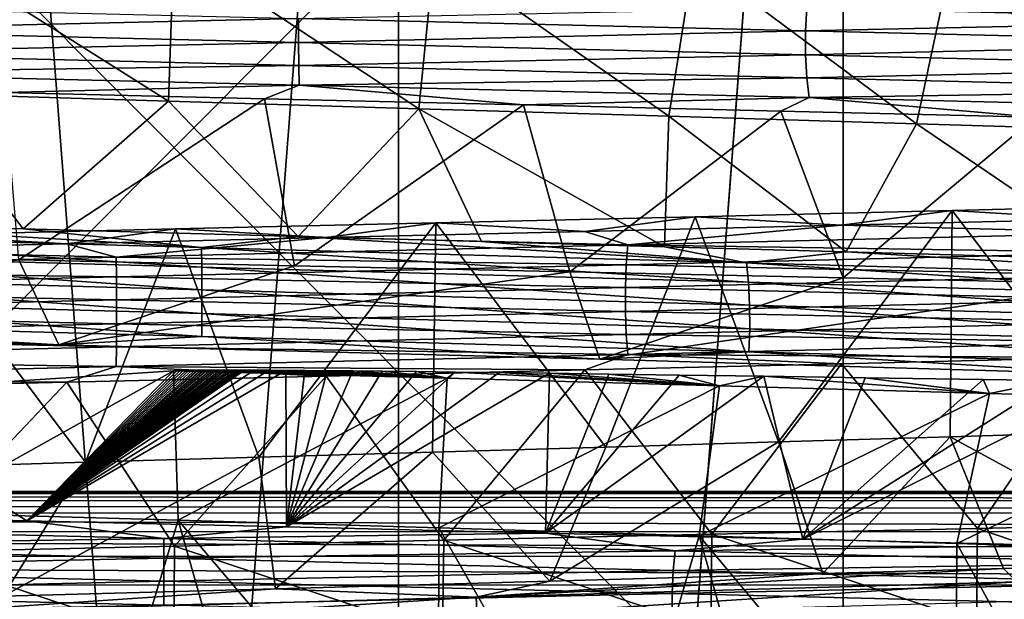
# Model space of a CAD drawing. Header units: metres. Extents: x -206 to 75, y -104 to 104.
# Tile 577 of 656: x -0.49 to 2.66, y -59.45 to -57.59. Entities that reach past the tile are written whole.
import ezdxf

# ---------------------------------------------------------------- set-up
doc = ezdxf.new("R2010")
doc.units = ezdxf.units.M
doc.layers.add('solid_01_1-CONSUMER_THERM_B_125288', color=7, linetype='CONTINUOUS')

msp = doc.modelspace()

# ---------------------------------------------------------------- linework, layer by layer
at = {"layer": 'solid_01_1-CONSUMER_THERM_B_125288'}
for points in [[(-27.776106, 66.214066), (28.050987, 67.836098), (-27.757145, -66.232315)], [(28.050987, 67.836098), (-27.757065, -66.785934), (-27.757145, -66.232315)], [(28.050987, 67.836098), (27.851068, 67.319839), (-27.757065, -66.785934)], [(27.851068, 67.319839), (27.74942, 66.775635), (-27.757065, -66.785934)], [(27.74942, 66.775635), (-28.058632, -67.846397), (-27.858715, -67.330139)], [(27.74942, 66.775635), (27.749498, 66.222015), (-28.058632, -67.846397)], [(27.74942, 66.775635), (-27.858715, -67.330139), (-27.757065, -66.785934)], [(27.749498, 66.222015), (27.768459, -66.224365), (-28.058632, -67.846397)], [(-18.213459, -45.817539, 1.5), (-19.476553, -45.904934, 1.5), (69.506912, -74.995201, 1.5)], [(37.092922, -58.218811, 1.5), (-18.213459, -45.817539, 1.5), (69.506912, -74.995201, 1.5)], [(37.092922, -58.218811, 1.5), (35.395393, -57.260349, 1.5), (-18.213459, -45.817539, 1.5)], [(-19.476553, -45.904934, 1.5), (-20.110367, -46.015713, 1.5), (69.506912, -74.995201, 1.5)], [(-20.110367, -46.015713, 1.5), (-20.738798, -46.171688, 1.5), (69.506912, -74.995201, 1.5)], [(-20.738798, -46.171688, 1.5), (-21.356617, -46.372227, 1.5), (69.506912, -74.995201, 1.5)], [(-21.356617, -46.372227, 1.5), (-21.958729, -46.615906, 1.5), (69.506912, -74.995201, 1.5)], [(-38.864662, -46.52047, 75.400002), (-54.590946, -63.612965, 75.400002), (54.609055, -63.597332, 75.400002)], [(-37.59338, -46.610531, 75.400002), (-38.864662, -46.52047, 75.400002), (54.609055, -63.597332, 75.400002)], [(37.606621, -46.599766, 75.400002), (-37.59338, -46.610531, 75.400002), (54.609055, -63.597332, 75.400002)], [(-21.958729, -46.615906, 1.5), (-22.540312, -46.900536, 1.5), (69.506912, -74.995201, 1.5)], [(-22.540312, -46.900536, 1.5), (-23.096958, -47.223244, 1.5), (69.506912, -74.995201, 1.5)], [(-23.096958, -47.223244, 1.5), (-24.120508, -47.968487, 1.5), (69.506912, -74.995201, 1.5)], [(-24.120508, -47.968487, 1.5), (-33.833458, -56.120991, 1.5), (69.506912, -74.995201, 1.5)], [(-11.99159, -59.106865, 72.400002), (-11.993093, -48.606865, 72.400002), (12.006907, -48.603428, 72.400002)], [(-11.99159, -59.106865, 72.400002), (12.006907, -48.603428, 72.400002), (12.00841, -59.103428, 72.400002)], [(-6.984468, -50.99984, 9.001026), (6.979857, -50.999832, 8.998974), (6.979864, -65, 8.998974)], [(-6.984461, -65, 9.001026), (-6.984468, -50.99984, 9.001026), (6.979864, -65, 8.998974)], [(-6.979903, -65, 40.001026), (6.984415, -50.999832, 39.998974), (-6.97991, -50.99984, 40.001026)], [(-6.979903, -65, 40.001026), (6.984422, -65, 39.998974), (6.984415, -50.999832, 39.998974)], [(0.719924, -72, 35.02541), (-0.720015, -72, 35.025402), (-0.719959, -53.385639, 35.025406)], [(0.719924, -72, 35.02541), (-0.719959, -53.385639, 35.025406), (0.719959, -53.385639, 35.025406)], [(-0.719924, -72, 13.974589), (0.719959, -53.385639, 13.974594), (-0.719959, -53.385639, 13.974594)], [(-0.719924, -72, 13.974589), (0.720015, -72, 13.974597), (0.719959, -53.385639, 13.974594)], [(0.719924, -72, 35.02541), (0.719959, -53.385639, 35.025406), (2.146465, -53.385639, 34.829338)], [(2.146529, -72, 34.829315), (0.719924, -72, 35.02541), (2.146465, -53.385639, 34.829338)], [(0.720015, -72, 13.974597), (2.146465, -53.385639, 14.170664), (0.719959, -53.385639, 13.974594)], [(0.720015, -72, 13.974597), (2.146607, -72, 14.170701), (2.146465, -53.385639, 14.170664)], [(2.146529, -72, 34.829315), (2.146465, -53.385639, 34.829338), (3.532986, -53.385639, 34.440849)], [(2.146607, -72, 14.170701), (3.532986, -53.385639, 14.55915), (2.146465, -53.385639, 14.170664)], [(3.533028, -72, 34.440823), (2.146529, -72, 34.829315), (3.532986, -53.385639, 34.440849)], [(2.146607, -72, 14.170701), (3.533077, -72, 14.559195), (3.532986, -53.385639, 14.55915)], [(-33.833458, -56.120991, 1.5), (-35.386375, -57.270309, 1.5), (69.506912, -74.995201, 1.5)], [(-35.386375, -57.270309, 1.5), (-37.08342, -58.229198, 1.5), (69.506912, -74.995201, 1.5)], [(-0.836797, -57.337051, 12.278613), (-0.816252, -57.829308, 12.277224), (-0.017764, -57.853783, 12.250012)], [(-0.836797, -57.337051, 12.278613), (-0.017764, -57.853783, 12.250012), (0.000338, -57.356819, 12.25)], [(0.000338, -57.356819, 12.25), (-0.017764, -57.853783, 12.250012), (0.785407, -57.878242, 12.275205)], [(0.000338, -57.356819, 12.25), (0.785407, -57.878242, 12.275205), (0.836379, -57.376423, 12.278586)], [(0.836379, -57.376423, 12.278586), (0.785407, -57.878242, 12.275205), (1.587502, -57.902454, 12.353301)], [(0.836379, -57.376423, 12.278586), (1.587502, -57.902454, 12.353301), (1.667568, -57.396046, 12.364034)], [(1.667568, -57.396046, 12.364034), (1.587502, -57.902454, 12.353301), (2.382076, -57.926285, 12.483838)], [(1.667568, -57.396046, 12.364034), (2.382076, -57.926285, 12.483838), (2.491508, -57.415817, 12.506051)], [(2.491508, -57.415817, 12.506051), (2.382076, -57.926285, 12.483838), (3.164559, -57.949783, 12.665813)], [(2.491508, -57.415817, 12.506051), (3.164559, -57.949783, 12.665813), (3.303779, -57.435658, 12.703922)], [(3.635607, -57.530613, 12.945755), (3.622053, -57.594078, 12.988828), (2.030112, -57.554863, 12.604815)], [(-1.233222, -57.549984, 12.520309), (0.400025, -57.589199, 12.46359), (-1.233228, -57.626869, 12.520246)], [(2.030112, -57.554863, 12.604815), (2.026011, -57.628414, 12.628842), (0.400025, -57.589199, 12.46359)], [(2.030112, -57.554863, 12.604815), (3.622053, -57.594078, 12.988828), (2.026011, -57.628414, 12.628842)], [(0.400025, -57.589199, 12.46359), (0.400027, -57.666084, 12.463526), (-1.233228, -57.626869, 12.520246)], [(0.400025, -57.589199, 12.46359), (2.026011, -57.628414, 12.628842), (0.400027, -57.666084, 12.463526)], [(3.622053, -57.594078, 12.988828), (3.614737, -57.667629, 13.01208), (2.026011, -57.628414, 12.628842)], [(-1.233228, -57.626869, 12.520246), (0.400027, -57.666084, 12.463526), (-1.235736, -57.70039, 12.495885)], [(2.026011, -57.628414, 12.628842), (2.026021, -57.705299, 12.628779), (0.400027, -57.666084, 12.463526)], [(2.026011, -57.628414, 12.628842), (3.614737, -57.667629, 13.01208), (2.026021, -57.705299, 12.628779)], [(0.400027, -57.666084, 12.463526), (0.40084, -57.739605, 12.43905), (-1.235736, -57.70039, 12.495885)], [(0.400027, -57.666084, 12.463526), (2.026021, -57.705299, 12.628779), (0.40084, -57.739605, 12.43905)], [(3.614737, -57.667629, 13.01208), (3.614756, -57.744514, 13.012019), (2.026021, -57.705299, 12.628779)], [(-1.235736, -57.70039, 12.495885), (0.40084, -57.739605, 12.43905), (-1.240369, -57.763783, 12.450876)], [(2.026021, -57.705299, 12.628779), (2.030142, -57.77882, 12.604639), (0.40084, -57.739605, 12.43905)], [(2.026021, -57.705299, 12.628779), (3.614756, -57.744514, 13.012019), (2.030142, -57.77882, 12.604639)], [(0.40084, -57.739605, 12.43905), (0.402343, -57.802998, 12.393828), (-1.240369, -57.763783, 12.450876)], [(0.40084, -57.739605, 12.43905), (2.030142, -57.77882, 12.604639), (0.402343, -57.802998, 12.393828)], [(3.614756, -57.744514, 13.012019), (3.622107, -57.818039, 12.988658), (2.030142, -57.77882, 12.604639)], [(-1.240369, -57.763783, 12.450876), (0.402343, -57.802998, 12.393828), (-0.541717, -57.826847, 12.337337)], [(2.030142, -57.77882, 12.604639), (2.037753, -57.842216, 12.560039), (0.402343, -57.802998, 12.393828)], [(2.030142, -57.77882, 12.604639), (3.622107, -57.818039, 12.988658), (2.037753, -57.842216, 12.560039)], [(0.402343, -57.802998, 12.393828), (0.290276, -57.846588, 12.328835), (-0.541717, -57.826847, 12.337337)], [(0.402343, -57.802998, 12.393828), (1.121007, -57.866325, 12.377338), (0.290276, -57.846588, 12.328835)], [(0.402343, -57.802998, 12.393828), (2.037753, -57.842216, 12.560039), (1.121007, -57.866325, 12.377338)], [(3.622107, -57.818039, 12.988658), (3.635688, -57.881432, 12.945498), (2.037753, -57.842216, 12.560039)], [(-0.816252, -57.829308, 12.277224), (-1.358474, -58.238148, 11.459856), (-0.483078, -58.262905, 11.398943)], [(-0.017764, -57.853783, 12.250012), (-0.816252, -57.829308, 12.277224), (-0.483078, -58.262905, 11.398943)], [(-0.497756, -58.362541, 11.309388), (-0.541717, -57.826847, 12.337337), (0.290276, -57.846588, 12.328835)], [(0.386753, -58.381954, 11.305667), (-0.497756, -58.362541, 11.309388), (0.290276, -57.846588, 12.328835)], [(-0.017764, -57.853783, 12.250012), (-0.483078, -58.262905, 11.398943), (0.39913, -58.287788, 11.396865)], [(0.785407, -57.878242, 12.275205), (-0.017764, -57.853783, 12.250012), (0.39913, -58.287788, 11.396865)], [(0.386753, -58.381954, 11.305667), (0.290276, -57.846588, 12.328835), (1.121007, -57.866325, 12.377338)], [(2.037753, -57.842216, 12.560039), (1.946744, -57.88607, 12.482332), (1.121007, -57.866325, 12.377338)], [(2.037753, -57.842216, 12.560039), (2.763508, -57.905819, 12.643284), (1.946744, -57.88607, 12.482332)], [(2.037753, -57.842216, 12.560039), (3.635688, -57.881432, 12.945498), (2.763508, -57.905819, 12.643284)], [(1.269527, -58.401436, 11.361191), (0.386753, -58.381954, 11.305667), (1.121007, -57.866325, 12.377338)], [(0.785407, -57.878242, 12.275205), (0.39913, -58.287788, 11.396865), (0.987195, -58.304337, 11.428345)], [(0.785407, -57.878242, 12.275205), (0.987195, -58.304337, 11.428345), (1.573448, -58.32082, 11.486014)], [(1.587502, -57.902454, 12.353301), (0.785407, -57.878242, 12.275205), (1.573448, -58.32082, 11.486014)], [(1.269527, -58.401436, 11.361191), (1.121007, -57.866325, 12.377338), (1.946744, -57.88607, 12.482332)], [(2.1466, -58.420815, 11.475711), (1.269527, -58.401436, 11.361191), (1.946744, -57.88607, 12.482332)], [(2.1466, -58.420815, 11.475711), (1.946744, -57.88607, 12.482332), (2.763508, -57.905819, 12.643284)], [(1.587502, -57.902454, 12.353301), (1.573448, -58.32082, 11.486014), (2.156555, -58.337231, 11.569734)], [(2.382076, -57.926285, 12.483838), (1.587502, -57.902454, 12.353301), (2.156555, -58.337231, 11.569734)], [(3.014034, -58.44006, 11.648712), (2.1466, -58.420815, 11.475711), (2.763508, -57.905819, 12.643284)], [(2.382076, -57.926285, 12.483838), (2.156555, -58.337231, 11.569734), (3.022297, -58.361706, 11.743735)], [(3.164559, -57.949783, 12.665813), (2.382076, -57.926285, 12.483838), (3.022297, -58.361706, 11.743735)], [(2.496262, -58.204613, 36.492962), (1.939327, -58.946575, 36.595512), (1.672329, -58.224422, 36.635311)], [(2.14112, -58.25211, 36.484886), (2.496262, -58.204613, 36.492962), (1.672329, -58.224422, 36.635311)], [(2.496262, -58.204613, 36.492962), (2.490118, -58.929955, 36.494236), (1.939327, -58.946575, 36.595512)], [(2.14112, -58.25211, 36.484886), (2.95442, -58.232376, 36.310474), (2.496262, -58.204613, 36.492962)], [(2.496262, -58.204613, 36.492962), (3.036109, -58.913136, 36.36779), (2.490118, -58.929955, 36.494236)], [(3.308542, -58.184799, 36.294743), (3.036109, -58.913136, 36.36779), (2.496262, -58.204613, 36.492962)], [(2.95442, -58.232376, 36.310474), (3.308542, -58.184799, 36.294743), (2.496262, -58.204613, 36.492962)], [(-37.08342, -58.229198, 1.5), (-37.97641, -58.629772, 1.5), (69.506912, -74.995201, 1.5)], [(1.672329, -58.224422, 36.635311), (1.385338, -58.96302, 36.671413), (0.84058, -58.244072, 36.721127)], [(1.317878, -58.271839, 36.603176), (1.672329, -58.224422, 36.635311), (0.84058, -58.244072, 36.721127)], [(1.317878, -58.271839, 36.603176), (2.14112, -58.25211, 36.484886), (1.672329, -58.224422, 36.635311)], [(1.672329, -58.224422, 36.635311), (1.939327, -58.946575, 36.595512), (1.385338, -58.96302, 36.671413)], [(3.071002, -58.275707, 36.216583), (2.95442, -58.232376, 36.310474), (2.14112, -58.25211, 36.484886)], [(0.089108, -58.323544, 11.329377), (-1.358474, -58.238148, 11.459856), (-1.659339, -58.274822, 11.431617)], [(0.089108, -58.323544, 11.329377), (-0.483078, -58.262905, 11.398943), (-1.358474, -58.238148, 11.459856)], [(0.004754, -58.263668, 36.75), (-0.283585, -59.011837, 36.746716), (-0.830738, -58.283367, 36.721802)], [(-0.343626, -58.31131, 36.669464), (0.004754, -58.263668, 36.75), (-0.830738, -58.283367, 36.721802)], [(0.089108, -58.323544, 11.329377), (0.39913, -58.287788, 11.396865), (-0.483078, -58.262905, 11.398943)], [(-0.343626, -58.31131, 36.669464), (0.488281, -58.291573, 36.664684), (0.004754, -58.263668, 36.75)], [(0.004754, -58.263668, 36.75), (0.273005, -58.995541, 36.746956), (-0.283585, -59.011837, 36.746716)], [(0.84058, -58.244072, 36.721127), (0.273005, -58.995541, 36.746956), (0.004754, -58.263668, 36.75)], [(0.488281, -58.291573, 36.664684), (0.84058, -58.244072, 36.721127), (0.004754, -58.263668, 36.75)], [(0.84058, -58.244072, 36.721127), (0.829609, -58.979313, 36.721874), (0.273005, -58.995541, 36.746956)], [(0.488281, -58.291573, 36.664684), (1.317878, -58.271839, 36.603176), (0.84058, -58.244072, 36.721127)], [(0.84058, -58.244072, 36.721127), (1.385338, -58.96302, 36.671413), (0.829609, -58.979313, 36.721874)], [(1.456456, -58.314922, 36.524845), (2.14112, -58.25211, 36.484886), (1.317878, -58.271839, 36.603176)], [(3.071002, -58.275707, 36.216583), (2.14112, -58.25211, 36.484886), (1.456456, -58.314922, 36.524845)], [(-1.659339, -58.274822, 11.431617), (-1.665202, -58.337448, 11.385406), (0.089428, -58.386166, 11.282806)], [(0.089108, -58.323544, 11.329377), (-1.659339, -58.274822, 11.431617), (0.089428, -58.386166, 11.282806)], [(-1.17368, -58.331036, 36.617699), (-0.343626, -58.31131, 36.669464), (-0.830738, -58.283367, 36.721802)], [(-0.830738, -58.283367, 36.721802), (-0.283585, -59.011837, 36.746716), (-0.839243, -59.028294, 36.721218)], [(-0.185026, -58.354141, 36.610916), (0.488281, -58.291573, 36.664684), (-0.343626, -58.31131, 36.669464)], [(1.456456, -58.314922, 36.524845), (0.488281, -58.291573, 36.664684), (-0.185026, -58.354141, 36.610916)], [(1.836576, -58.372265, 11.458876), (0.39913, -58.287788, 11.396865), (0.089108, -58.323544, 11.329377)], [(1.836576, -58.372265, 11.458876), (0.987195, -58.304337, 11.428345), (0.39913, -58.287788, 11.396865)], [(1.456456, -58.314922, 36.524845), (1.317878, -58.271839, 36.603176), (0.488281, -58.291573, 36.664684)], [(3.071002, -58.275707, 36.216583), (1.456456, -58.314922, 36.524845), (3.059553, -58.339176, 36.172901)], [(-0.185026, -58.354141, 36.610916), (-1.17368, -58.331036, 36.617699), (-1.82316, -58.393356, 36.474609)], [(-0.185026, -58.354141, 36.610916), (-0.343626, -58.31131, 36.669464), (-1.17368, -58.331036, 36.617699)], [(1.456456, -58.314922, 36.524845), (-0.185026, -58.354141, 36.610916), (1.451026, -58.378391, 36.480015)], [(0.089108, -58.323544, 11.329377), (0.089428, -58.386166, 11.282806), (1.843075, -58.434887, 11.412766)], [(1.836576, -58.372265, 11.458876), (0.089108, -58.323544, 11.329377), (1.843075, -58.434887, 11.412766)], [(1.836576, -58.372265, 11.458876), (1.573448, -58.32082, 11.486014), (0.987195, -58.304337, 11.428345)], [(1.456456, -58.314922, 36.524845), (1.451026, -58.378391, 36.480015), (3.059553, -58.339176, 36.172901)], [(1.836576, -58.372265, 11.458876), (2.156555, -58.337231, 11.569734), (1.573448, -58.32082, 11.486014)], [(-0.497756, -58.362541, 11.309388), (-0.368718, -58.635544, 11.305151), (-2.097394, -58.589947, 11.467696)], [(-0.185026, -58.354141, 36.610916), (-1.82316, -58.393356, 36.474609), (-0.184336, -58.417606, 36.565765)], [(-1.665202, -58.337448, 11.385406), (-1.668448, -58.410263, 11.359756), (0.089613, -58.458981, 11.256958)], [(0.089428, -58.386166, 11.282806), (-1.665202, -58.337448, 11.385406), (0.089613, -58.458981, 11.256958)], [(0.386753, -58.381954, 11.305667), (-0.368718, -58.635544, 11.305151), (-0.497756, -58.362541, 11.309388)], [(-0.185026, -58.354141, 36.610916), (-0.184336, -58.417606, 36.565765), (1.451026, -58.378391, 36.480015)], [(3.059553, -58.339176, 36.172901), (1.451026, -58.378391, 36.480015), (3.053373, -58.412731, 36.149323)], [(3.551833, -58.420986, 11.816297), (2.156555, -58.337231, 11.569734), (1.836576, -58.372265, 11.458876)], [(3.551833, -58.420986, 11.816297), (3.022297, -58.361706, 11.743735), (2.156555, -58.337231, 11.569734)], [(-1.82316, -58.393356, 36.474609), (-1.816363, -58.456821, 36.429966), (-0.184336, -58.417606, 36.565765)], [(1.269527, -58.401436, 11.361191), (-0.368718, -58.635544, 11.305151), (0.386753, -58.381954, 11.305667)], [(1.451026, -58.378391, 36.480015), (-0.184336, -58.417606, 36.565765), (1.448095, -58.451946, 36.455818)], [(0.089428, -58.386166, 11.282806), (0.089613, -58.458981, 11.256958), (1.846689, -58.507698, 11.387174)], [(1.843075, -58.434887, 11.412766), (0.089428, -58.386166, 11.282806), (1.846689, -58.507698, 11.387174)], [(1.451026, -58.378391, 36.480015), (1.448095, -58.451946, 36.455818), (3.053373, -58.412731, 36.149323)], [(1.836576, -58.372265, 11.458876), (1.843075, -58.434887, 11.412766), (3.564396, -58.483608, 11.771451)], [(3.551833, -58.420986, 11.816297), (1.836576, -58.372265, 11.458876), (3.564396, -58.483608, 11.771451)], [(-0.184336, -58.417606, 36.565765), (-1.816363, -58.456821, 36.429966), (-0.183964, -58.491161, 36.541393)], [(-1.668448, -58.410263, 11.359756), (-1.668649, -58.486305, 11.358066), (0.089639, -58.535027, 11.255256)], [(0.089613, -58.458981, 11.256958), (-1.668448, -58.410263, 11.359756), (0.089639, -58.535027, 11.255256)], [(1.269527, -58.401436, 11.361191), (1.366435, -58.681183, 11.370915), (-0.368718, -58.635544, 11.305151)], [(-0.184336, -58.417606, 36.565765), (-0.183964, -58.491161, 36.541393), (1.448095, -58.451946, 36.455818)], [(2.1466, -58.420815, 11.475711), (1.366435, -58.681183, 11.370915), (1.269527, -58.401436, 11.361191)], [(3.014034, -58.44006, 11.648712), (1.366435, -58.681183, 11.370915), (2.1466, -58.420815, 11.475711)], [(3.053373, -58.412731, 36.149323), (1.448095, -58.451946, 36.455818), (3.053389, -58.489609, 36.149384)], [(-1.816363, -58.456821, 36.429966), (-1.812694, -58.530376, 36.405869), (-0.183964, -58.491161, 36.541393)], [(1.448095, -58.451946, 36.455818), (-0.183964, -58.491161, 36.541393), (1.448103, -58.528824, 36.455879)], [(3.014034, -58.44006, 11.648712), (3.077936, -58.730919, 11.663867), (1.366435, -58.681183, 11.370915)], [(1.448095, -58.451946, 36.455818), (1.448103, -58.528824, 36.455879), (3.053389, -58.489609, 36.149384)], [(1.843075, -58.434887, 11.412766), (1.846689, -58.507698, 11.387174), (3.571376, -58.556416, 11.746563)], [(3.564396, -58.483608, 11.771451), (1.843075, -58.434887, 11.412766), (3.571376, -58.556416, 11.746563)], [(-1.668649, -58.486305, 11.358066), (-1.665807, -58.56007, 11.380373), (0.089496, -58.608791, 11.27774)], [(0.089639, -58.535027, 11.255256), (-1.668649, -58.486305, 11.358066), (0.089496, -58.608791, 11.27774)], [(0.089613, -58.458981, 11.256958), (0.089639, -58.535027, 11.255256), (1.84694, -58.583744, 11.385489)], [(1.846689, -58.507698, 11.387174), (0.089613, -58.458981, 11.256958), (1.84694, -58.583744, 11.385489)], [(-0.183964, -58.491161, 36.541393), (-1.812694, -58.530376, 36.405869), (-0.183965, -58.568043, 36.541454)], [(-0.183964, -58.491161, 36.541393), (-0.183965, -58.568043, 36.541454), (1.448103, -58.528824, 36.455879)], [(3.053389, -58.489609, 36.149384), (1.448103, -58.528824, 36.455879), (3.059598, -58.563137, 36.173073)], [(1.846689, -58.507698, 11.387174), (1.84694, -58.583744, 11.385489), (3.571849, -58.632462, 11.744926)], [(3.571376, -58.556416, 11.746563), (1.846689, -58.507698, 11.387174), (3.571849, -58.632462, 11.744926)], [(-1.812694, -58.530376, 36.405869), (-1.812703, -58.607258, 36.40593), (-0.183965, -58.568043, 36.541454)], [(1.448103, -58.528824, 36.455879), (-0.183965, -58.568043, 36.541454), (1.451048, -58.602352, 36.480194)], [(0.089639, -58.535027, 11.255256), (0.089496, -58.608791, 11.27774), (1.843814, -58.657513, 11.407756)], [(1.84694, -58.583744, 11.385489), (0.089639, -58.535027, 11.255256), (1.843814, -58.657513, 11.407756)], [(1.448103, -58.528824, 36.455879), (1.451048, -58.602352, 36.480194), (3.059598, -58.563137, 36.173073)], [(-2.097394, -58.589947, 11.467696), (-0.368718, -58.635544, 11.305151), (-1.665807, -58.56007, 11.380373)], [(-0.183965, -58.568043, 36.541454), (-1.812703, -58.607258, 36.40593), (-0.184339, -58.641567, 36.565945)], [(-0.368718, -58.635544, 11.305151), (0.089496, -58.608791, 11.27774), (-1.665807, -58.56007, 11.380373)], [(-0.183965, -58.568043, 36.541454), (-0.184339, -58.641567, 36.565945), (1.451048, -58.602352, 36.480194)], [(3.059598, -58.563137, 36.173073), (1.451048, -58.602352, 36.480194), (3.07107, -58.62653, 36.216843)], [(1.84694, -58.583744, 11.385489), (1.843814, -58.657513, 11.407756), (3.565794, -58.706234, 11.766585)], [(3.571849, -58.632462, 11.744926), (1.84694, -58.583744, 11.385489), (3.565794, -58.706234, 11.766585)], [(-1.812703, -58.607258, 36.40593), (-1.81639, -58.680782, 36.430141), (-0.184339, -58.641567, 36.565945)], [(-0.368718, -58.635544, 11.305151), (1.366435, -58.681183, 11.370915), (0.089496, -58.608791, 11.27774)], [(1.451048, -58.602352, 36.480194), (-0.184339, -58.641567, 36.565945), (1.456488, -58.665745, 36.525116)], [(1.366435, -58.681183, 11.370915), (1.843814, -58.657513, 11.407756), (0.089496, -58.608791, 11.27774)], [(1.451048, -58.602352, 36.480194), (1.456488, -58.665745, 36.525116), (3.07107, -58.62653, 36.216843)], [(-37.97641, -58.629772, 1.5), (-38.893284, -58.974602, 1.5), (69.506912, -74.995201, 1.5)], [(-0.184339, -58.641567, 36.565945), (-1.81639, -58.680782, 36.430141), (-0.18503, -58.704964, 36.611187)], [(-0.184339, -58.641567, 36.565945), (-0.18503, -58.704964, 36.611187), (1.456488, -58.665745, 36.525116)], [(3.07107, -58.62653, 36.216843), (1.456488, -58.665745, 36.525116), (2.95441, -58.676064, 36.310474)], [(1.456488, -58.665745, 36.525116), (-0.18503, -58.704964, 36.611187), (1.317867, -58.715527, 36.603176)], [(1.456488, -58.665745, 36.525116), (1.317867, -58.715527, 36.603176), (2.14111, -58.695793, 36.484886)], [(1.366435, -58.681183, 11.370915), (3.077936, -58.730919, 11.663867), (1.843814, -58.657513, 11.407756)], [(1.456488, -58.665745, 36.525116), (2.14111, -58.695793, 36.484886), (2.95441, -58.676064, 36.310474)], [(3.077936, -58.730919, 11.663867), (3.565794, -58.706234, 11.766585), (1.843814, -58.657513, 11.407756)], [(2.577392, -59.223907, 37.445927), (2.95441, -58.676064, 36.310474), (2.14111, -58.695793, 36.484886)], [(2.577392, -59.223907, 37.445927), (3.418391, -59.205135, 37.249691), (2.95441, -58.676064, 36.310474)], [(-1.81639, -58.680782, 36.430141), (-1.823201, -58.744179, 36.474876), (-0.18503, -58.704964, 36.611187)], [(-0.18503, -58.704964, 36.611187), (-1.823201, -58.744179, 36.474876), (-0.343636, -58.754993, 36.669464)], [(-0.18503, -58.704964, 36.611187), (-0.343636, -58.754993, 36.669464), (0.488271, -58.73526, 36.664684)], [(-0.18503, -58.704964, 36.611187), (0.488271, -58.73526, 36.664684), (1.317867, -58.715527, 36.603176)], [(1.725708, -59.242702, 37.586708), (2.14111, -58.695793, 36.484886), (1.317867, -58.715527, 36.603176)], [(1.725708, -59.242702, 37.586708), (2.577392, -59.223907, 37.445927), (2.14111, -58.695793, 36.484886)], [(-0.81851, -59.173496, 12.277375), (-0.000987, -58.718109, 11.380154), (-1.121814, -58.791767, 11.618646)], [(-0.471998, -59.1991, 12.334823), (-1.121814, -58.791767, 11.618646), (-0.000987, -58.718109, 11.380154)], [(-0.81851, -59.173496, 12.277375), (0.013385, -59.197681, 12.250008), (-0.000987, -58.718109, 11.380154)], [(-0.471998, -59.1991, 12.334823), (0.14707, -58.716381, 11.371364), (0.157112, -58.716373, 11.371037)], [(-0.471998, -59.1991, 12.334823), (0.157112, -58.716373, 11.371037), (0.167164, -58.716373, 11.370729)], [(-0.471998, -59.1991, 12.334823), (0.167164, -58.716373, 11.370729), (0.17722, -58.716377, 11.370441)], [(-0.471998, -59.1991, 12.334823), (0.17722, -58.716377, 11.370441), (0.187279, -58.716385, 11.370173)], [(-0.471998, -59.1991, 12.334823), (0.13704, -58.716396, 11.371712), (0.14707, -58.716381, 11.371364)], [(-0.471998, -59.1991, 12.334823), (0.187279, -58.716385, 11.370173), (0.197336, -58.7164, 11.369922)], [(-0.471998, -59.1991, 12.334823), (0.127025, -58.716423, 11.372082), (0.13704, -58.716396, 11.371712)], [(-0.471998, -59.1991, 12.334823), (0.197336, -58.7164, 11.369922), (0.207388, -58.716419, 11.369687)], [(-0.471998, -59.1991, 12.334823), (0.207388, -58.716419, 11.369687), (0.217443, -58.716446, 11.36947)], [(-0.471998, -59.1991, 12.334823), (0.117029, -58.716454, 11.372476), (0.127025, -58.716423, 11.372082)], [(-0.471998, -59.1991, 12.334823), (0.217443, -58.716446, 11.36947), (0.226855, -58.716473, 11.36928)], [(-0.471998, -59.1991, 12.334823), (0.107056, -58.716496, 11.372894), (0.117029, -58.716454, 11.372476)], [(-0.471998, -59.1991, 12.334823), (0.226855, -58.716473, 11.36928), (0.257526, -58.716583, 11.368757)], [(-0.471998, -59.1991, 12.334823), (0.097108, -58.716545, 11.373341), (0.107056, -58.716496, 11.372894)], [(-0.471998, -59.1991, 12.334823), (0.087191, -58.71661, 11.373815), (0.097108, -58.716545, 11.373341)], [(-0.471998, -59.1991, 12.334823), (0.257526, -58.716583, 11.368757), (0.305148, -58.71682, 11.368201)], [(-0.471998, -59.1991, 12.334823), (0.0773, -58.716686, 11.374321), (0.087191, -58.71661, 11.373815)], [(-0.471998, -59.1991, 12.334823), (0.067892, -58.716774, 11.374837), (0.0773, -58.716686, 11.374321)], [(-0.471998, -59.1991, 12.334823), (0.058792, -58.716873, 11.375372), (0.067892, -58.716774, 11.374837)], [(-0.471998, -59.1991, 12.334823), (0.305148, -58.71682, 11.368201), (0.358686, -58.717152, 11.36792)], [(-0.471998, -59.1991, 12.334823), (0.049144, -58.716999, 11.375983), (0.058792, -58.716873, 11.375372)], [(-0.471998, -59.1991, 12.334823), (0.03953, -58.717148, 11.376645), (0.049144, -58.716999, 11.375983)], [(-0.471998, -59.1991, 12.334823), (0.029908, -58.717327, 11.37737), (0.03953, -58.717148, 11.376645)], [(0.360831, -59.218857, 12.330815), (-0.471998, -59.1991, 12.334823), (0.358686, -58.717152, 11.36792)], [(-0.471998, -59.1991, 12.334823), (0.02026, -58.717541, 11.378176), (0.029908, -58.717327, 11.37737)], [(-0.471998, -59.1991, 12.334823), (0.010569, -58.717808, 11.37909), (0.02026, -58.717541, 11.378176)], [(-0.471998, -59.1991, 12.334823), (-0.000987, -58.718109, 11.380154), (0.010569, -58.717808, 11.37909)], [(0.002215, -59.280727, 37.700001), (0.488271, -58.73526, 36.664684), (-0.343636, -58.754993, 36.669464)], [(0.010569, -58.717808, 11.37909), (-0.000987, -58.718109, 11.380154), (0.876833, -58.742405, 11.410099)], [(0.013385, -59.197681, 12.250008), (0.876833, -58.742405, 11.410099), (-0.000987, -58.718109, 11.380154)], [(0.002215, -59.280727, 37.700001), (0.865643, -59.261703, 37.671585), (0.488271, -58.73526, 36.664684)], [(0.02026, -58.717541, 11.378176), (0.010569, -58.717808, 11.37909), (0.876833, -58.742405, 11.410099)], [(0.029908, -58.717327, 11.37737), (0.02026, -58.717541, 11.378176), (0.876833, -58.742405, 11.410099)], [(0.03953, -58.717148, 11.376645), (0.029908, -58.717327, 11.37737), (0.876833, -58.742405, 11.410099)], [(0.049144, -58.716999, 11.375983), (0.03953, -58.717148, 11.376645), (0.876833, -58.742405, 11.410099)], [(0.058792, -58.716873, 11.375372), (0.049144, -58.716999, 11.375983), (0.876833, -58.742405, 11.410099)], [(0.067892, -58.716774, 11.374837), (0.058792, -58.716873, 11.375372), (0.876833, -58.742405, 11.410099)], [(0.0773, -58.716686, 11.374321), (0.067892, -58.716774, 11.374837), (0.876833, -58.742405, 11.410099)], [(0.087191, -58.71661, 11.373815), (0.0773, -58.716686, 11.374321), (0.876833, -58.742405, 11.410099)], [(0.097108, -58.716545, 11.373341), (0.087191, -58.71661, 11.373815), (0.876833, -58.742405, 11.410099)], [(0.107056, -58.716496, 11.372894), (0.097108, -58.716545, 11.373341), (0.876833, -58.742405, 11.410099)], [(0.117029, -58.716454, 11.372476), (0.107056, -58.716496, 11.372894), (0.876833, -58.742405, 11.410099)], [(0.127025, -58.716423, 11.372082), (0.117029, -58.716454, 11.372476), (0.876833, -58.742405, 11.410099)], [(0.13704, -58.716396, 11.371712), (0.127025, -58.716423, 11.372082), (0.876833, -58.742405, 11.410099)], [(0.14707, -58.716381, 11.371364), (0.13704, -58.716396, 11.371712), (0.876833, -58.742405, 11.410099)], [(0.157112, -58.716373, 11.371037), (0.14707, -58.716381, 11.371364), (0.876833, -58.742405, 11.410099)], [(0.167164, -58.716373, 11.370729), (0.157112, -58.716373, 11.371037), (0.876833, -58.742405, 11.410099)], [(0.17722, -58.716377, 11.370441), (0.167164, -58.716373, 11.370729), (0.876833, -58.742405, 11.410099)], [(0.187279, -58.716385, 11.370173), (0.17722, -58.716377, 11.370441), (0.876833, -58.742405, 11.410099)], [(0.197336, -58.7164, 11.369922), (0.187279, -58.716385, 11.370173), (0.876833, -58.742405, 11.410099)], [(0.207388, -58.716419, 11.369687), (0.197336, -58.7164, 11.369922), (0.876833, -58.742405, 11.410099)], [(0.217443, -58.716446, 11.36947), (0.207388, -58.716419, 11.369687), (0.876833, -58.742405, 11.410099)], [(0.226855, -58.716473, 11.36928), (0.217443, -58.716446, 11.36947), (0.876833, -58.742405, 11.410099)], [(0.257526, -58.716583, 11.368757), (0.226855, -58.716473, 11.36928), (0.876833, -58.742405, 11.410099)], [(0.305148, -58.71682, 11.368201), (0.257526, -58.716583, 11.368757), (0.876833, -58.742405, 11.410099)], [(0.358686, -58.717152, 11.36792), (0.305148, -58.71682, 11.368201), (0.876833, -58.742405, 11.410099)], [(0.420267, -58.717609, 11.368008), (0.358686, -58.717152, 11.36792), (0.876833, -58.742405, 11.410099)], [(0.360831, -59.218857, 12.330815), (0.358686, -58.717152, 11.36792), (0.420267, -58.717609, 11.368008)], [(0.360831, -59.218857, 12.330815), (0.420267, -58.717609, 11.368008), (0.49142, -58.71822, 11.368617)], [(0.360831, -59.218857, 12.330815), (0.49142, -58.71822, 11.368617), (0.573701, -58.719002, 11.369959)], [(0.360831, -59.218857, 12.330815), (0.573701, -58.719002, 11.369959), (0.668632, -58.71999, 11.372311)], [(0.360831, -59.218857, 12.330815), (0.668632, -58.71999, 11.372311), (0.777695, -58.72121, 11.376028)], [(0.360831, -59.218857, 12.330815), (0.777695, -58.72121, 11.376028), (0.90232, -58.722694, 11.381557)], [(0.360831, -59.218857, 12.330815), (0.90232, -58.722694, 11.381557), (1.043818, -58.724464, 11.389439)], [(0.360831, -59.218857, 12.330815), (1.043818, -58.724464, 11.389439), (1.205296, -58.726566, 11.40047)], [(1.191743, -59.238609, 12.383735), (0.360831, -59.218857, 12.330815), (1.205296, -58.726566, 11.40047)], [(0.49142, -58.71822, 11.368617), (0.420267, -58.717609, 11.368008), (0.876833, -58.742405, 11.410099)], [(0.865643, -59.261703, 37.671585), (1.317867, -58.715527, 36.603176), (0.488271, -58.73526, 36.664684)], [(0.573701, -58.719002, 11.369959), (0.49142, -58.71822, 11.368617), (0.876833, -58.742405, 11.410099)], [(0.668632, -58.71999, 11.372311), (0.573701, -58.719002, 11.369959), (0.876833, -58.742405, 11.410099)], [(0.777695, -58.72121, 11.376028), (0.668632, -58.71999, 11.372311), (0.876833, -58.742405, 11.410099)], [(0.90232, -58.722694, 11.381557), (0.777695, -58.72121, 11.376028), (0.876833, -58.742405, 11.410099)], [(0.865643, -59.261703, 37.671585), (1.725708, -59.242702, 37.586708), (1.317867, -58.715527, 36.603176)], [(0.90232, -58.722694, 11.381557), (0.876833, -58.742405, 11.410099), (1.750236, -58.766838, 11.498205)], [(1.043818, -58.724464, 11.389439), (0.90232, -58.722694, 11.381557), (1.750236, -58.766838, 11.498205)], [(1.205296, -58.726566, 11.40047), (1.043818, -58.724464, 11.389439), (1.750236, -58.766838, 11.498205)], [(1.191743, -59.238609, 12.383735), (1.205296, -58.726566, 11.40047), (1.394728, -58.729107, 11.416122)], [(1.191743, -59.238609, 12.383735), (1.394728, -58.729107, 11.416122), (1.620989, -58.732216, 11.438607)], [(1.191743, -59.238609, 12.383735), (1.620989, -58.732216, 11.438607), (1.892819, -58.736046, 11.471054)], [(2.016987, -59.258362, 12.493654), (1.191743, -59.238609, 12.383735), (1.892819, -58.736046, 11.471054)], [(1.394728, -58.729107, 11.416122), (1.205296, -58.726566, 11.40047), (1.750236, -58.766838, 11.498205)], [(1.620989, -58.732216, 11.438607), (1.394728, -58.729107, 11.416122), (1.750236, -58.766838, 11.498205)], [(1.892819, -58.736046, 11.471054), (1.620989, -58.732216, 11.438607), (1.750236, -58.766838, 11.498205)], [(1.892819, -58.736046, 11.471054), (1.750236, -58.766838, 11.498205), (2.615832, -58.791439, 11.644014)], [(2.217776, -58.740738, 11.517633), (1.892819, -58.736046, 11.471054), (2.615832, -58.791439, 11.644014)], [(2.016987, -59.258362, 12.493654), (1.892819, -58.736046, 11.471054), (2.217776, -58.740738, 11.517633)], [(2.016987, -59.258362, 12.493654), (2.217776, -58.740738, 11.517633), (2.595807, -58.746361, 11.582571)], [(2.595807, -58.746361, 11.582571), (2.217776, -58.740738, 11.517633), (2.615832, -58.791439, 11.644014)], [(-1.823201, -58.744179, 36.474876), (-1.17369, -58.774723, 36.617699), (-0.343636, -58.754993, 36.669464)], [(-0.861256, -59.299641, 37.671871), (-0.343636, -58.754993, 36.669464), (-1.17369, -58.774723, 36.617699)], [(-0.861256, -59.299641, 37.671871), (0.002215, -59.280727, 37.700001), (-0.343636, -58.754993, 36.669464)], [(0.013385, -59.197681, 12.250008), (0.84991, -59.222183, 12.27952), (0.876833, -58.742405, 11.410099)], [(0.84991, -59.222183, 12.27952), (1.750236, -58.766838, 11.498205), (0.876833, -58.742405, 11.410099)], [(0.84991, -59.222183, 12.27952), (1.684795, -59.247139, 12.366414), (1.750236, -58.766838, 11.498205)], [(1.684795, -59.247139, 12.366414), (2.615832, -58.791439, 11.644014), (1.750236, -58.766838, 11.498205)], [(2.016987, -59.258362, 12.493654), (2.595807, -58.746361, 11.582571), (2.819827, -58.749779, 11.626564)], [(2.016987, -59.258362, 12.493654), (2.819827, -58.749779, 11.626564), (3.022558, -58.75293, 11.669953)], [(2.832985, -59.278114, 12.659849), (2.016987, -59.258362, 12.493654), (3.022558, -58.75293, 11.669953)], [(2.595807, -58.746361, 11.582571), (2.615832, -58.791439, 11.644014), (2.819827, -58.749779, 11.626564)], [(2.819827, -58.749779, 11.626564), (2.615832, -58.791439, 11.644014), (3.468915, -58.816151, 11.846762)], [(-0.471998, -59.1991, 12.334823), (-1.302673, -59.179344, 12.395527), (-1.121814, -58.791767, 11.618646)], [(1.684795, -59.247139, 12.366414), (2.510883, -59.272511, 12.510092), (2.615832, -58.791439, 11.644014)], [(2.510883, -59.272511, 12.510092), (3.468915, -58.816151, 11.846762), (2.615832, -58.791439, 11.644014)], [(2.510883, -59.272511, 12.510092), (3.323106, -59.298138, 12.709352), (3.468915, -58.816151, 11.846762)], [(1.939327, -58.946575, 36.595512), (2.490118, -58.929955, 36.494236), (2.081558, -59.368347, 37.442574)], [(2.490118, -58.929955, 36.494236), (2.660847, -59.351952, 37.335869), (2.081558, -59.368347, 37.442574)], [(2.490118, -58.929955, 36.494236), (3.036109, -58.913136, 36.36779), (3.234861, -59.335476, 37.203449)], [(2.490118, -58.929955, 36.494236), (3.234861, -59.335476, 37.203449), (2.660847, -59.351952, 37.335869)], [(0.829609, -58.979313, 36.721874), (1.385338, -58.96302, 36.671413), (1.20539, -59.392818, 37.553932)], [(1.939327, -58.946575, 36.595512), (2.081558, -59.368347, 37.442574), (1.20539, -59.392818, 37.553932)], [(1.385338, -58.96302, 36.671413), (1.939327, -58.946575, 36.595512), (1.20539, -59.392818, 37.553932)], [(-38.893284, -58.974602, 1.5), (-39.829464, -59.261909, 1.5), (69.506912, -74.995201, 1.5)], [(0.273005, -58.995541, 36.746956), (0.829609, -58.979313, 36.721874), (0.326265, -59.417149, 37.606197)], [(0.829609, -58.979313, 36.721874), (1.20539, -59.392818, 37.553932), (0.326265, -59.417149, 37.606197)], [(-0.839243, -59.028294, 36.721218), (-0.283585, -59.011837, 36.746716), (-0.547741, -59.441364, 37.599449)], [(0.273005, -58.995541, 36.746956), (0.326265, -59.417149, 37.606197), (-0.547741, -59.441364, 37.599449)], [(-0.283585, -59.011837, 36.746716), (0.273005, -58.995541, 36.746956), (-0.547741, -59.441364, 37.599449)], [(-11.99159, -59.106865, 68.382759), (-11.99159, -59.106865, 72.400002), (12.00841, -59.103428, 72.400002)], [(-11.99159, -59.106865, 63.799999), (-11.99159, -59.106865, 68.382759), (12.00841, -59.103428, 72.400002)], [(-11.99159, -59.106865, 63.799999), (12.00841, -59.103428, 72.400002), (12.00841, -59.103428, 68.382759)], [(-11.99159, -59.106865, 63.799999), (12.00841, -59.103428, 68.382759), (12.00841, -59.103428, 63.799999)], [(12.001168, -59.110672, 63.734474), (-11.99159, -59.106865, 63.799999), (12.00841, -59.103428, 63.799999)], [(12.001168, -59.110672, 63.734474), (-11.984345, -59.114109, 63.734474), (-11.99159, -59.106865, 63.799999)], [(12.001168, -59.110672, 63.734474), (11.978945, -59.1329, 63.670334), (-11.984345, -59.114109, 63.734474)], [(11.978945, -59.1329, 63.670334), (-11.962117, -59.13633, 63.670334), (-11.984345, -59.114109, 63.734474)], [(11.978945, -59.1329, 63.670334), (11.93946, -59.172401, 63.608635), (-11.962117, -59.13633, 63.670334)], [(11.93946, -59.172401, 63.608635), (-11.922619, -59.175816, 63.608635), (-11.962117, -59.13633, 63.670334)], [(11.93946, -59.172401, 63.608635), (11.879593, -59.232307, 63.553619), (-11.922619, -59.175816, 63.608635)], [(11.879593, -59.232307, 63.553619), (-11.862712, -59.235683, 63.553619), (-11.922619, -59.175816, 63.608635)], [(-1.672027, -59.216881, 12.503495), (-1.302673, -59.179344, 12.395527), (-0.471998, -59.1991, 12.334823)], [(-0.27353, -60.146629, 12.253054), (-0.81851, -59.173496, 12.277375), (-0.832977, -60.129646, 12.278352)], [(-0.27353, -60.146629, 12.253054), (0.013385, -59.197681, 12.250008), (-0.81851, -59.173496, 12.277375)], [(-1.672027, -59.216881, 12.503495), (-0.471998, -59.1991, 12.334823), (-0.0323, -59.256096, 12.387625)], [(-0.0323, -59.256096, 12.387625), (-0.471998, -59.1991, 12.334823), (0.360831, -59.218857, 12.330815)], [(0.287158, -60.163467, 12.253366), (0.013385, -59.197681, 12.250008), (-0.27353, -60.146629, 12.253054)], [(0.847477, -60.180138, 12.279351), (0.84991, -59.222183, 12.27952), (0.013385, -59.197681, 12.250008)], [(0.847477, -60.180138, 12.279351), (0.013385, -59.197681, 12.250008), (0.287158, -60.163467, 12.253366)], [(2.577392, -59.223907, 37.445927), (3.415132, -59.508045, 37.250565), (3.418391, -59.205135, 37.249691)], [(11.879593, -59.232307, 63.553619), (11.800555, -59.311337, 63.514492), (-11.862712, -59.235683, 63.553619)], [(11.800555, -59.311337, 63.514492), (-11.783684, -59.31472, 63.514492), (-11.862712, -59.235683, 63.553619)], [(-1.672027, -59.216881, 12.503495), (-0.0323, -59.256096, 12.387625), (-1.665793, -59.28035, 12.548223)], [(-0.0323, -59.256096, 12.387625), (0.360831, -59.218857, 12.330815), (1.191743, -59.238609, 12.383735)], [(-0.0323, -59.256096, 12.387625), (1.191743, -59.238609, 12.383735), (1.607911, -59.295311, 12.494498)], [(1.405376, -60.196617, 12.330884), (0.84991, -59.222183, 12.27952), (0.847477, -60.180138, 12.279351)], [(1.405376, -60.196617, 12.330884), (1.684795, -59.247139, 12.366414), (0.84991, -59.222183, 12.27952)], [(0.865643, -59.261703, 37.671585), (1.721791, -59.545734, 37.587223), (1.725708, -59.242702, 37.586708)], [(1.607911, -59.295311, 12.494498), (1.191743, -59.238609, 12.383735), (2.016987, -59.258362, 12.493654)], [(1.958566, -60.212936, 12.407587), (1.684795, -59.247139, 12.366414), (1.405376, -60.196617, 12.330884)], [(2.505803, -60.229156, 12.509029), (2.510883, -59.272511, 12.510092), (1.684795, -59.247139, 12.366414)], [(2.505803, -60.229156, 12.509029), (1.684795, -59.247139, 12.366414), (1.958566, -60.212936, 12.407587)], [(1.725708, -59.242702, 37.586708), (1.721791, -59.545734, 37.587223), (2.573965, -59.526833, 37.446609)], [(1.725708, -59.242702, 37.586708), (2.573965, -59.526833, 37.446609), (2.577392, -59.223907, 37.445927)], [(2.577392, -59.223907, 37.445927), (2.573965, -59.526833, 37.446609), (3.415132, -59.508045, 37.250565)], [(-39.829464, -59.261909, 1.5), (-40.780582, -59.490482, 1.5), (69.506912, -74.995201, 1.5)], [(-0.0323, -59.256096, 12.387625), (-0.032179, -59.319569, 12.432784), (-1.665793, -59.28035, 12.548223)], [(-0.0323, -59.256096, 12.387625), (1.607911, -59.295311, 12.494498), (-0.032179, -59.319569, 12.432784)], [(0.002215, -59.280727, 37.700001), (0.86215, -59.564754, 37.671814), (0.865643, -59.261703, 37.671585)], [(0.865643, -59.261703, 37.671585), (0.86215, -59.564754, 37.671814), (1.721791, -59.545734, 37.587223)], [(1.607911, -59.295311, 12.494498), (2.016987, -59.258362, 12.493654), (2.832985, -59.278114, 12.659849)], [(1.607911, -59.295311, 12.494498), (2.832985, -59.278114, 12.659849), (3.218489, -59.334526, 12.82312)], [(3.046038, -60.245365, 12.634754), (2.510883, -59.272511, 12.510092), (2.505803, -60.229156, 12.509029)], [(3.046038, -60.245365, 12.634754), (3.323106, -59.298138, 12.709352), (2.510883, -59.272511, 12.510092)], [(-1.665793, -59.28035, 12.548223), (-0.032179, -59.319569, 12.432784), (-1.662428, -59.353909, 12.572365)], [(-0.861256, -59.299641, 37.671871), (-0.863364, -59.602539, 37.671734), (-0.000658, -59.583736, 37.700001)], [(-0.861256, -59.299641, 37.671871), (-0.000658, -59.583736, 37.700001), (0.002215, -59.280727, 37.700001)], [(1.607911, -59.295311, 12.494498), (1.601916, -59.358784, 12.539259), (-0.032179, -59.319569, 12.432784)], [(0.002215, -59.280727, 37.700001), (-0.000658, -59.583736, 37.700001), (0.86215, -59.564754, 37.671814)], [(1.607911, -59.295311, 12.494498), (3.218489, -59.334526, 12.82312), (1.601916, -59.358784, 12.539259)], [(11.800555, -59.311337, 63.514492), (11.708453, -59.403473, 63.5), (-11.783684, -59.31472, 63.514492)], [(-11.783684, -59.31472, 63.514492), (11.708453, -59.403473, 63.5), (-11.691546, -59.406822, 63.5)], [(-0.032179, -59.319569, 12.432784), (-0.032114, -59.393124, 12.45716), (-1.662428, -59.353909, 12.572365)], [(-0.032179, -59.319569, 12.432784), (1.601916, -59.358784, 12.539259), (-0.032114, -59.393124, 12.45716)], [(3.218489, -59.334526, 12.82312), (3.20649, -59.397999, 12.866656), (1.601916, -59.358784, 12.539259)], [(2.704211, -59.395386, 37.389191), (2.660847, -59.351952, 37.335869), (3.234861, -59.335476, 37.203449)], [(-1.662428, -59.353909, 12.572365), (-0.032114, -59.393124, 12.45716), (-1.662437, -59.430782, 12.572302)], [(1.601916, -59.358784, 12.539259), (1.59868, -59.432339, 12.563419), (-0.032114, -59.393124, 12.45716)], [(0.969438, -59.444103, 37.635612), (2.081558, -59.368347, 37.442574), (2.660847, -59.351952, 37.335869)], [(0.969438, -59.444103, 37.635612), (2.660847, -59.351952, 37.335869), (2.704211, -59.395386, 37.389191)], [(0.969438, -59.444103, 37.635612), (1.20539, -59.392818, 37.553932), (2.081558, -59.368347, 37.442574)], [(1.601916, -59.358784, 12.539259), (3.20649, -59.397999, 12.866656), (1.59868, -59.432339, 12.563419)], [(-11.691418, -60.306824, 63.5), (-11.691546, -59.406822, 63.5), (11.708453, -59.403473, 63.5)], [(-7.191418, -60.306179, 63.5), (-11.691418, -60.306824, 63.5), (11.708453, -59.403473, 63.5)], [(-7.191414, -60.328979, 63.5), (-7.191418, -60.306179, 63.5), (11.708453, -59.403473, 63.5)], [(-7.191414, -60.328979, 63.5), (11.708453, -59.403473, 63.5), (-7.191411, -60.352097, 63.5)], [(11.708453, -59.403473, 63.5), (-5.991417, -60.306007, 63.5), (-7.191411, -60.352097, 63.5)], [(11.708453, -59.403473, 63.5), (6.008583, -60.304287, 63.5), (-5.991417, -60.306007, 63.5)], [(-0.032114, -59.393124, 12.45716), (-0.032114, -59.469997, 12.457096), (-1.662437, -59.430782, 12.572302)], [(-0.032114, -59.393124, 12.45716), (1.59868, -59.432339, 12.563419), (-0.032114, -59.469997, 12.457096)], [(0.969438, -59.444103, 37.635612), (0.326265, -59.417149, 37.606197), (1.20539, -59.392818, 37.553932)], [(0.969438, -59.444103, 37.635612), (2.704211, -59.395386, 37.389191), (0.972859, -59.506714, 37.682034)], [(2.704211, -59.395386, 37.389191), (2.713763, -59.457993, 37.434742), (0.972859, -59.506714, 37.682034)], [(3.20649, -59.397999, 12.866656), (3.200013, -59.471558, 12.890156), (1.59868, -59.432339, 12.563419)], [(-1.662437, -59.430782, 12.572302), (-0.032114, -59.469997, 12.457096), (-1.665817, -59.504311, 12.548045)], [(-0.7818, -59.492821, 37.65028), (-0.547741, -59.441364, 37.599449), (0.326265, -59.417149, 37.606197)], [(-0.7818, -59.492821, 37.65028), (0.326265, -59.417149, 37.606197), (0.969438, -59.444103, 37.635612)], [(1.59868, -59.432339, 12.563419), (1.598688, -59.509216, 12.563356), (-0.032114, -59.469997, 12.457096)], [(1.59868, -59.432339, 12.563419), (3.200013, -59.471558, 12.890156), (1.598688, -59.509216, 12.563356)], [(0.969438, -59.444103, 37.635612), (0.972859, -59.506714, 37.682034), (-0.784567, -59.555431, 37.696751)], [(-0.7818, -59.492821, 37.65028), (0.969438, -59.444103, 37.635612), (-0.784567, -59.555431, 37.696751)]]:
    msp.add_3dface(points, dxfattribs=at)

doc.saveas('drawing.dxf')
